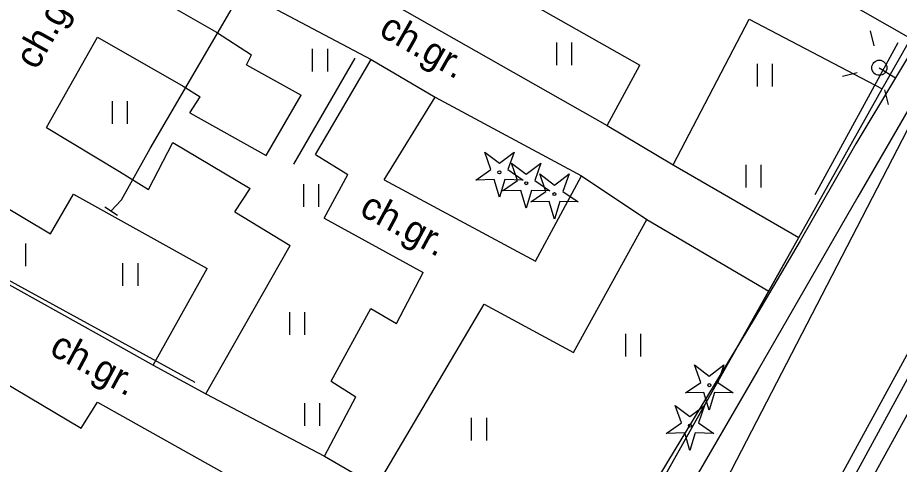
# Model space of a CAD drawing. Extents: x 6434771 to 6436222, y 5663454 to 5664782.
# Drawn here: x 6435536.27 to 6435565.45, y 5663975.51 to 5663990.28 of the extents above; entities that cross this region are included whole.
import ezdxf

# ---------------------------------------------------------------- set-up
doc = ezdxf.new("R2010")
doc.units = 0
for name, color, linetype in [('Warstwa 10', 7, 'Continuous'), ('Warstwa 12', 7, 'Continuous'), ('Warstwa 2', 7, 'Continuous'), ('Warstwa 20', 7, 'Continuous'), ('Warstwa 4', 7, 'Continuous'), ('Warstwa 5', 7, 'Continuous'), ('Warstwa 9', 7, 'Continuous')]:
    doc.layers.add(name, color=color, linetype=linetype)

msp = doc.modelspace()

# ---------------------------------------------------------------- linework, layer by layer
at = {"layer": 'Warstwa 10'}
msp.add_lwpolyline([(6435496.49, 5663969.031), (6435500.23, 5663976.24), (6435503.74, 5663982.62), (6435511.43, 5663978.26), (6435514.06, 5663981.12), (6435520.38, 5663977.64), (6435546.9, 5663962.77), (6435554.45, 5663958.55), (6435566.67, 5663980.91), (6435578.32, 5664002.42), (6435588.52, 5664021.13), (6435584.49, 5664024.31), (6435582.21, 5664026.18), (6435582.15, 5664028.22), (6435560.04, 5664040.82), (6435552.17, 5664044.71), (6435550.19, 5664044.88), (6435539.09, 5664051.38), (6435529.8, 5664056.9), (6435522.03, 5664043.07), (6435515.18, 5664031.14), (6435505.855, 5664036.42)], dxfattribs=at)
for points in [[(6435551.428, 5663984.91), (6435551.93, 5663985.257), (6435551.728, 5663985.833), (6435552.213, 5663985.463), (6435552.698, 5663985.833), (6435552.496, 5663985.257), (6435552.998, 5663984.91), (6435552.388, 5663984.924), (6435552.213, 5663984.34), (6435552.038, 5663984.924)], [(6435552.314, 5663984.549), (6435552.816, 5663984.896), (6435552.614, 5663985.472), (6435553.099, 5663985.102), (6435553.584, 5663985.472), (6435553.382, 5663984.896), (6435553.884, 5663984.549), (6435553.274, 5663984.563), (6435553.099, 5663983.979), (6435552.924, 5663984.563)], [(6435553.249, 5663984.188), (6435553.751, 5663984.535), (6435553.549, 5663985.111), (6435554.034, 5663984.741), (6435554.519, 5663985.111), (6435554.317, 5663984.535), (6435554.819, 5663984.188), (6435554.209, 5663984.202), (6435554.034, 5663983.618), (6435553.859, 5663984.202)], [(6435558.372, 5663977.87), (6435558.874, 5663978.217), (6435558.672, 5663978.793), (6435559.157, 5663978.423), (6435559.642, 5663978.793), (6435559.44, 5663978.217), (6435559.942, 5663977.87), (6435559.332, 5663977.884), (6435559.157, 5663977.3), (6435558.982, 5663977.884)], [(6435557.733, 5663976.531), (6435558.235, 5663976.878), (6435558.033, 5663977.454), (6435558.518, 5663977.084), (6435559.003, 5663977.454), (6435558.801, 5663976.878), (6435559.303, 5663976.531), (6435558.693, 5663976.545), (6435558.518, 5663975.961), (6435558.343, 5663976.545)]]:
    msp.add_lwpolyline(points, close=True, dxfattribs=at)
for centre in [(6435552.213, 5663985.165), (6435553.099, 5663984.804), (6435554.034, 5663984.443), (6435559.157, 5663978.125), (6435558.518, 5663976.786)]:
    msp.add_circle(centre, 0.05, dxfattribs=at)
at = {"layer": 'Warstwa 12'}
for points in [[(6435631.549, 5664121.292), (6435637.248, 5664117.898), (6435639.048, 5664116.863), (6435636.832, 5664113.039), (6435573.112, 5663999.914), (6435567.369, 5663989.773), (6435556.895, 5663969.528), (6435551.55, 5663961.662), (6435548.98, 5663960.053), (6435545.915, 5663958.84), (6435541.4, 5663958.414), (6435537.043, 5663959.497), (6435521.938, 5663967.479), (6435521.907, 5663967.449), (6435520.396, 5663968.198), (6435507.178, 5663968.407), (6435506.471, 5663968.695), (6435506.124, 5663968.813)], [(6435613.773, 5664073.054), (6435611.935, 5664069.649), (6435608.927, 5664064.214), (6435606.38, 5664059.602), (6435604.048, 5664055.441), (6435601.431, 5664051.001), (6435598.591, 5664045.89), (6435596.298, 5664041.884), (6435593.193, 5664036.409), (6435591.865, 5664034.013), (6435589.351, 5664029.314), (6435586.652, 5664024.478), (6435583.855, 5664019.378), (6435580.904, 5664014.034), (6435579.535, 5664011.433), (6435576.909, 5664006.754), (6435573.014, 5663999.95), (6435571.264, 5663996.881), (6435567.502, 5663990.275), (6435564.072, 5663984.352), (6435560.777, 5663978.635), (6435556.325, 5663970.985)], [(6435529.717, 5664053.736), (6435530.11, 5664053.54), (6435539.19, 5664048.35), (6435547.51, 5664044.7), (6435557.93, 5664041.16), (6435561.19, 5664039.77), (6435581.66, 5664027.8), (6435579.44, 5664024.07), (6435588.57, 5664018.68), (6435549.92, 5663948.49), (6435517.04, 5663966.93), (6435509.95, 5663967.22), (6435503.12, 5663971.79), (6435502.81, 5663971.98)], [(6435585.024, 5664025.105), (6435585.907, 5664024.521), (6435585.144, 5664023.201), (6435583.485, 5664020.132), (6435581.592, 5664016.767), (6435579.38, 5664012.663), (6435577.71, 5664009.633), (6435575.605, 5664005.669), (6435575.368, 5664005.298), (6435574.303, 5664003.544), (6435573.055, 5664001.41), (6435570.795, 5663997.498), (6435569.639, 5663995.57), (6435568.325, 5663993.418), (6435566.92, 5663990.963), (6435565.318, 5663988.295), (6435564.001, 5663986.108), (6435562.162, 5663982.899), (6435560.639, 5663980.319), (6435557.776, 5663975.587), (6435555.938, 5663972.523)], [(6435539.366, 5663983.889), (6435539.711, 5663984.251), (6435540.654, 5663985.957), (6435543.45, 5663990.728), (6435545.842, 5663994.908), (6435547.349, 5663997.588), (6435548.809, 5664000.347), (6435550.09, 5664002.778), (6435552.221, 5664006.762), (6435554.535, 5664011.022), (6435556.159, 5664014.057), (6435556.871, 5664015.5)], [(6435564.782, 5663988.624), (6435565.318, 5663988.295)]]:
    msp.add_lwpolyline(points, dxfattribs=at)
at = {"layer": 'Warstwa 2'}
msp.add_circle((6435564.782, 5663988.624), 0.25, dxfattribs=at)
at = {"layer": 'Warstwa 20'}
msp.add_line((6435539.157, 5663984.027), (6435539.575, 5663983.751), dxfattribs=at)
at = {"layer": 'Warstwa 4'}
for points in [[(6435564.608, 5663989.353), (6435564.491, 5663989.84)], [(6435565.391, 5663989.447), (6435562.652, 5663984.425)], [(6435545.408, 5663985.429), (6435547.438, 5663988.939)], [(6435564.053, 5663988.45), (6435563.566, 5663988.333)], [(6435564.956, 5663987.895), (6435565.073, 5663987.408)], [(6435542.143, 5663978.21), (6435529.965, 5663984.887)]]:
    msp.add_lwpolyline(points, dxfattribs=at)
at = {"layer": 'Warstwa 5'}
for p, q in [((6435556.273, 5663960.956), (6435588.653, 5664020.597)), ((6435543.39, 5663993.77), (6435555.775, 5663986.71)), ((6435561.344, 5663992.147), (6435565.821, 5663989.593)), ((6435539.94, 5663991.47), (6435542.85, 5663989.8)), ((6435543.62, 5663991.2), (6435547.97, 5663988.892)), ((6435552.795, 5663991.01), (6435556.862, 5663988.704)), ((6435557.961, 5663985.41), (6435560.478, 5663990.225)), ((6435560.478, 5663990.225), (6435564.882, 5663987.922)), ((6435542.85, 5663989.8), (6435544.011, 5663989.051)), ((6435537.23, 5663986.65), (6435538.92, 5663989.64)), ((6435538.92, 5663989.64), (6435541.75, 5663988.01)), ((6435554.112, 5663988.709), (6435554.112, 5663989.459)), ((6435554.612, 5663988.709), (6435554.612, 5663989.459)), ((6435546.033, 5663988.494), (6435546.033, 5663989.244)), ((6435546.533, 5663988.494), (6435546.533, 5663989.244)), ((6435543.849, 5663988.722), (6435544.011, 5663989.051)), ((6435546.132, 5663985.75), (6435547.97, 5663988.892)), ((6435543.849, 5663988.722), (6435545.652, 5663987.715)), ((6435555.775, 5663986.71), (6435556.862, 5663988.704)), ((6435560.751, 5663988.007), (6435560.751, 5663988.757)), ((6435561.251, 5663988.007), (6435561.251, 5663988.757)), ((6435541.75, 5663988.01), (6435542.308, 5663987.666)), ((6435541.968, 5663987.127), (6435542.308, 5663987.666)), ((6435544.5, 5663985.717), (6435545.652, 5663987.715)), ((6435562.121, 5663983.009), (6435564.882, 5663987.922)), ((6435539.409, 5663986.771), (6435539.409, 5663987.521)), ((6435539.909, 5663986.771), (6435539.909, 5663987.521)), ((6435541.968, 5663987.127), (6435544.5, 5663985.717)), ((6435537.23, 5663986.65), (6435539.64, 5663985.19)), ((6435540.601, 5663984.592), (6435541.409, 5663986.148)), ((6435541.409, 5663986.148), (6435543.965, 5663984.627)), ((6435546.132, 5663985.75), (6435547.199, 5663985.094)), ((6435557.961, 5663985.41), (6435562.121, 5663983.009)), ((6435560.373, 5663984.662), (6435560.373, 5663985.412)), ((6435560.873, 5663984.662), (6435560.873, 5663985.412)), ((6435534.05, 5663985.1), (6435537.36, 5663983.13)), ((6435539.64, 5663985.19), (6435540.601, 5663984.592)), ((6435546.418, 5663983.645), (6435547.199, 5663985.094)), ((6435545.743, 5663984.019), (6435545.743, 5663984.769)), ((6435546.243, 5663984.019), (6435546.243, 5663984.769)), ((6435543.457, 5663983.86), (6435543.965, 5663984.627)), ((6435537.36, 5663983.13), (6435538.12, 5663984.44)), ((6435538.12, 5663984.44), (6435542.539, 5663981.985)), ((6435543.457, 5663983.86), (6435545.289, 5663982.749)), ((6435546.418, 5663983.645), (6435549.693, 5663981.855)), ((6435554.665, 5663979.206), (6435557.086, 5663983.608)), ((6435557.086, 5663983.608), (6435561.126, 5663981.238)), ((6435532.946, 5663983.142), (6435538.975, 5663979.786)), ((6435536.55, 5663982.061), (6435536.55, 5663982.811)), ((6435542.495, 5663977.842), (6435545.289, 5663982.749)), ((6435539.757, 5663981.415), (6435539.757, 5663982.165)), ((6435540.257, 5663981.415), (6435540.257, 5663982.165)), ((6435540.76, 5663978.782), (6435542.539, 5663981.985)), ((6435548.81, 5663980.164), (6435549.693, 5663981.855)), ((6435555.413, 5663971.075), (6435561.126, 5663981.238)), ((6435546.647, 5663978.253), (6435547.959, 5663980.661)), ((6435547.959, 5663980.661), (6435548.81, 5663980.164)), ((6435548.152, 5663974.782), (6435551.707, 5663980.801)), ((6435551.707, 5663980.801), (6435554.665, 5663979.206)), ((6435545.28, 5663979.792), (6435545.28, 5663980.542)), ((6435545.78, 5663979.792), (6435545.78, 5663980.542)), ((6435538.975, 5663979.786), (6435540.76, 5663978.782)), ((6435556.397, 5663979.076), (6435556.397, 5663979.826)), ((6435556.897, 5663979.076), (6435556.897, 5663979.826)), ((6435535.758, 5663978.258), (6435538.377, 5663976.7)), ((6435546.647, 5663978.253), (6435547.465, 5663977.743)), ((6435542.495, 5663977.842), (6435546.428, 5663975.781)), ((6435546.428, 5663975.781), (6435547.465, 5663977.743)), ((6435538.377, 5663976.7), (6435538.917, 5663977.566)), ((6435538.917, 5663977.566), (6435543.032, 5663975.258)), ((6435545.774, 5663976.783), (6435545.774, 5663977.533)), ((6435546.274, 5663976.783), (6435546.274, 5663977.533)), ((6435551.294, 5663976.298), (6435551.294, 5663977.048)), ((6435551.794, 5663976.298), (6435551.794, 5663977.048))]:
    msp.add_line(p, q, dxfattribs=at)
at = {"layer": 'Warstwa 9'}
for p, q in [((6435556.273, 5663960.956), (6435588.653, 5664020.597)), ((6435543.39, 5663993.77), (6435555.775, 5663986.71)), ((6435561.344, 5663992.147), (6435565.821, 5663989.593)), ((6435539.94, 5663991.47), (6435542.85, 5663989.8)), ((6435543.62, 5663991.2), (6435547.97, 5663988.892)), ((6435552.795, 5663991.01), (6435556.862, 5663988.704)), ((6435557.961, 5663985.41), (6435560.478, 5663990.225)), ((6435560.478, 5663990.225), (6435564.882, 5663987.922)), ((6435542.85, 5663989.8), (6435544.011, 5663989.051)), ((6435537.23, 5663986.65), (6435538.92, 5663989.64)), ((6435538.92, 5663989.64), (6435541.75, 5663988.01)), ((6435564.882, 5663987.922), (6435565.821, 5663989.593)), ((6435564.882, 5663987.922), (6435565.821, 5663989.593)), ((6435543.849, 5663988.722), (6435544.011, 5663989.051)), ((6435546.132, 5663985.75), (6435547.97, 5663988.892)), ((6435547.97, 5663988.892), (6435550.087, 5663987.654)), ((6435547.97, 5663988.892), (6435550.087, 5663987.654)), ((6435543.849, 5663988.722), (6435545.652, 5663987.715)), ((6435555.775, 5663986.71), (6435556.862, 5663988.704)), ((6435541.75, 5663988.01), (6435542.308, 5663987.666)), ((6435541.968, 5663987.127), (6435542.308, 5663987.666)), ((6435544.5, 5663985.717), (6435545.652, 5663987.715)), ((6435562.121, 5663983.009), (6435564.882, 5663987.922)), ((6435548.405, 5663984.92), (6435550.087, 5663987.654)), ((6435550.087, 5663987.654), (6435554.927, 5663985.048)), ((6435541.968, 5663987.127), (6435544.5, 5663985.717)), ((6435537.23, 5663986.65), (6435539.64, 5663985.19)), ((6435555.775, 5663986.71), (6435557.961, 5663985.41)), ((6435555.775, 5663986.71), (6435557.961, 5663985.41)), ((6435540.601, 5663984.592), (6435541.409, 5663986.148)), ((6435541.409, 5663986.148), (6435543.965, 5663984.627)), ((6435546.132, 5663985.75), (6435547.199, 5663985.094)), ((6435557.961, 5663985.41), (6435562.121, 5663983.009)), ((6435534.05, 5663985.1), (6435537.36, 5663983.13)), ((6435539.64, 5663985.19), (6435540.601, 5663984.592)), ((6435546.418, 5663983.645), (6435547.199, 5663985.094)), ((6435553.403, 5663982.224), (6435554.927, 5663985.048)), ((6435554.927, 5663985.048), (6435557.086, 5663983.608)), ((6435554.927, 5663985.048), (6435557.086, 5663983.608)), ((6435548.405, 5663984.92), (6435553.403, 5663982.224)), ((6435543.457, 5663983.86), (6435543.965, 5663984.627)), ((6435537.36, 5663983.13), (6435538.12, 5663984.44)), ((6435538.12, 5663984.44), (6435542.539, 5663981.985)), ((6435543.457, 5663983.86), (6435545.289, 5663982.749)), ((6435546.418, 5663983.645), (6435549.693, 5663981.855)), ((6435554.665, 5663979.206), (6435557.086, 5663983.608)), ((6435557.086, 5663983.608), (6435561.126, 5663981.238)), ((6435532.946, 5663983.142), (6435538.975, 5663979.786)), ((6435555.413, 5663971.075), (6435562.121, 5663983.009)), ((6435561.126, 5663981.238), (6435562.121, 5663983.009)), ((6435542.495, 5663977.842), (6435545.289, 5663982.749)), ((6435540.76, 5663978.782), (6435542.539, 5663981.985)), ((6435548.81, 5663980.164), (6435549.693, 5663981.855)), ((6435546.647, 5663978.253), (6435547.959, 5663980.661)), ((6435547.959, 5663980.661), (6435548.81, 5663980.164)), ((6435548.152, 5663974.782), (6435551.707, 5663980.801)), ((6435551.707, 5663980.801), (6435554.665, 5663979.206)), ((6435538.975, 5663979.786), (6435540.76, 5663978.782)), ((6435540.76, 5663978.782), (6435542.495, 5663977.842)), ((6435540.76, 5663978.782), (6435542.495, 5663977.842)), ((6435535.758, 5663978.258), (6435538.377, 5663976.7)), ((6435546.647, 5663978.253), (6435547.465, 5663977.743)), ((6435542.495, 5663977.842), (6435546.428, 5663975.781)), ((6435546.428, 5663975.781), (6435547.465, 5663977.743)), ((6435538.377, 5663976.7), (6435538.917, 5663977.566)), ((6435538.917, 5663977.566), (6435543.032, 5663975.258)), ((6435546.428, 5663975.781), (6435548.152, 5663974.782)), ((6435546.428, 5663975.781), (6435548.152, 5663974.782))]:
    msp.add_line(p, q, dxfattribs=at)

# ---------------------------------------------------------------- texts
for rotation, p in [(60.7507, (6435536.907, 5663988.52)), (330.3159, (6435548.184, 5663989.717)), (331.6566, (6435547.541, 5663983.78)), (331.6165, (6435537.284, 5663979.171))]:
    msp.add_text('ch.gr.', height=0.9, rotation=rotation, dxfattribs=at).set_placement(p)

doc.saveas('drawing.dxf')
